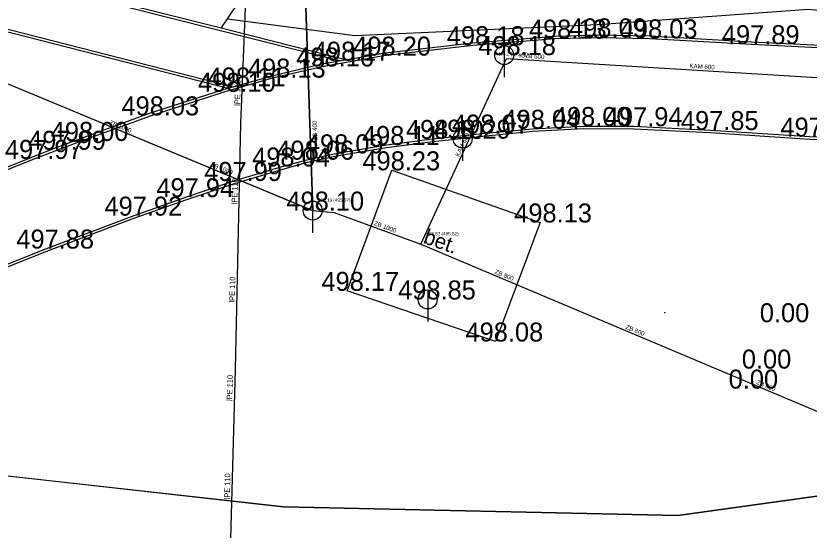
# Model space of a CAD drawing. Extents: x -669642 to -669119, y -1131006 to -1130466.
# Drawn here: x -669544 to -669512.68, y -1130620.5 to -1130600.19 of the extents above; entities that cross this region are included whole.
import ezdxf

# ---------------------------------------------------------------- set-up
doc = ezdxf.new("R2010")
doc.units = 0
for name, color, linetype in [('G_Bod_tecka', 7, 'Continuous'), ('G_Bod_vyska', 7, 'Continuous'), ('G_Breh_Teren', 7, 'Continuous'), ('G_Cesty_Schody', 7, 'Continuous'), ('G_Plochy_zpevnene', 7, 'Continuous'), ('G_Popisy_povrchu', 7, 'Continuous'), ('G_Site-kanalizace', 7, 'Continuous'), ('G_Vyskopis-bod_terenu', 7, 'Continuous'), ('G_Z_ELsilove_podz_kotovane', 7, 'Continuous'), ('G_Z_KANAL_podz_kotovane', 7, 'Continuous'), ('G_Z_SPOJE_podz_kotovane', 7, 'Continuous'), ('G_Z_VODA_podz_kotovane', 7, 'Continuous'), ('Vrstva 10', 7, 'Continuous'), ('Vrstva 12', 7, 'Continuous'), ('Vrstva 2', 7, 'Continuous'), ('Vrstva 26', 7, 'Continuous'), ('Vrstva 3', 7, 'Continuous'), ('Vrstva 4', 7, 'Continuous'), ('Vrstva 8', 7, 'Continuous')]:
    doc.layers.add(name, color=color, linetype=linetype)

msp = doc.modelspace()

# ---------------------------------------------------------------- linework, layer by layer
at = {"layer": 'G_Bod_tecka'}
for p, q in [((-669522.72, -1130601.09), (-669522.72, -1130601.09)), ((-669520.97, -1130601.04), (-669520.97, -1130601.04)), ((-669518.97, -1130601.08), (-669518.97, -1130601.08)), ((-669514.96, -1130601.31), (-669514.96, -1130601.31)), ((-669525.96, -1130601.35), (-669525.96, -1130601.35)), ((-669529.49, -1130601.76), (-669529.49, -1130601.76)), ((-669524.72, -1130601.74), (-669524.72, -1130601.74)), ((-669531.9, -1130602.19), (-669531.9, -1130602.19)), ((-669531.26, -1130601.96), (-669531.26, -1130601.96)), ((-669533.81, -1130602.63), (-669533.81, -1130602.63)), ((-669535.77, -1130603.19), (-669535.77, -1130603.19)), ((-669535.46, -1130602.98), (-669535.46, -1130602.98)), ((-669538.64, -1130604.12), (-669538.64, -1130604.12)), ((-669523.6, -1130604.65), (-669523.6, -1130604.65)), ((-669521.59, -1130604.54), (-669521.59, -1130604.54)), ((-669519.59, -1130604.55), (-669519.59, -1130604.55)), ((-669516.59, -1130604.7), (-669516.59, -1130604.7)), ((-669527.55, -1130605.05), (-669527.55, -1130605.05)), ((-669526.36, -1130605.04), (-669526.36, -1130605.04)), ((-669525.59, -1130604.84), (-669525.59, -1130604.84)), ((-669541.41, -1130605.13), (-669541.41, -1130605.13)), ((-669529.37, -1130605.29), (-669529.37, -1130605.29)), ((-669542.34, -1130605.48), (-669542.34, -1130605.48)), ((-669531.36, -1130605.62), (-669531.36, -1130605.62)), ((-669543.27, -1130605.84), (-669543.27, -1130605.84)), ((-669532.51, -1130605.87), (-669532.51, -1130605.87)), ((-669533.49, -1130606.14), (-669533.49, -1130606.14)), ((-669529.15, -1130606.29), (-669529.15, -1130606.29)), ((-669535.39, -1130606.71), (-669535.39, -1130606.71)), ((-669537.28, -1130607.35), (-669537.28, -1130607.35)), ((-669532.28, -1130607.88), (-669532.28, -1130607.88)), ((-669539.33, -1130608.08), (-669539.33, -1130608.08)), ((-669523.3, -1130608.35), (-669523.3, -1130608.35)), ((-669542.81, -1130609.38), (-669542.81, -1130609.38)), ((-669530.92, -1130611.05), (-669530.92, -1130611.05)), ((-669527.74, -1130611.39), (-669527.74, -1130611.39)), ((-669513.85, -1130612.29), (-669513.85, -1130612.29)), ((-669525.06, -1130613.05), (-669525.06, -1130613.05)), ((-669514.56, -1130614.12), (-669514.56, -1130614.12)), ((-669515.08, -1130614.91), (-669515.08, -1130614.91))]:
    msp.add_line(p, q, dxfattribs=at)
at = {"layer": 'G_Breh_Teren'}
msp.add_lwpolyline([(-669535.64, -1130600.31), (-669530.61, -1130600.97), (-669521.04, -1130600.53), (-669512.71, -1130599.93), (-669495.59, -1130601.6), (-669485.9, -1130600.87), (-669475.24, -1130600.84), (-669462.05, -1130599.84), (-669445.96, -1130598.71)], dxfattribs=at)
at = {"layer": 'G_Cesty_Schody'}
for p, q in [((-669551.46, -1130598.89), (-669535.42, -1130602.99)), ((-669531.22, -1130601.97), (-669543.59, -1130598.84))]:
    msp.add_line(p, q, dxfattribs=at)
for points in [[(-669535.89, -1130600.68), (-669535.64, -1130600.31), (-669533.31, -1130596.83), (-669531.33, -1130594.69)], [(-669529.49, -1130601.76), (-669525.96, -1130601.35), (-669522.72, -1130601.09), (-669520.97, -1130601.04), (-669518.97, -1130601.08), (-669514.96, -1130601.31), (-669509.97, -1130601.56), (-669504.98, -1130601.73), (-669501.99, -1130601.84)], [(-669554.56, -1130610.2), (-669553.51, -1130609.9), (-669552.56, -1130609.61), (-669550.66, -1130608.88), (-669549.11, -1130608.23), (-669546.06, -1130606.95), (-669543.27, -1130605.84), (-669542.34, -1130605.48), (-669541.41, -1130605.13), (-669538.64, -1130604.12), (-669535.77, -1130603.19), (-669533.81, -1130602.63), (-669531.9, -1130602.19), (-669529.49, -1130601.76)], [(-669525.59, -1130604.84), (-669523.6, -1130604.65), (-669521.59, -1130604.54), (-669519.59, -1130604.55), (-669516.59, -1130604.7), (-669512.65, -1130604.96), (-669509.65, -1130605.09), (-669504.66, -1130605.28), (-669501.67, -1130605.36), (-669498.67, -1130605.43)], [(-669553.83, -1130613.07), (-669553.34, -1130612.95), (-669550.44, -1130612.21), (-669548.52, -1130611.6), (-669546.61, -1130610.9), (-669542.81, -1130609.39), (-669539.33, -1130608.08), (-669537.28, -1130607.35), (-669535.39, -1130606.71), (-669533.49, -1130606.14), (-669532.51, -1130605.87), (-669531.36, -1130605.62), (-669529.37, -1130605.29), (-669527.55, -1130605.05), (-669525.59, -1130604.84)]]:
    msp.add_lwpolyline(points, dxfattribs=at)
at = {"layer": 'G_Plochy_zpevnene'}
for p, q in [((-669551.48, -1130598.99), (-669535.61, -1130603.05)), ((-669514.96, -1130601.21), (-669509.96, -1130601.46)), ((-669530.92, -1130611.05), (-669529.15, -1130606.29)), ((-669529.15, -1130606.29), (-669523.3, -1130608.35)), ((-669523.3, -1130608.35), (-669525.06, -1130613.05)), ((-669525.06, -1130613.05), (-669530.92, -1130611.05))]:
    msp.add_line(p, q, dxfattribs=at)
for points in [[(-669530.98, -1130601.93), (-669535.89, -1130600.68), (-669542.01, -1130599.13), (-669543.57, -1130598.74)], [(-669529.51, -1130601.66), (-669525.97, -1130601.25), (-669522.72, -1130600.99), (-669520.97, -1130600.94), (-669518.96, -1130600.98), (-669514.96, -1130601.21)], [(-669554.58, -1130610.11), (-669553.54, -1130609.81), (-669552.6, -1130609.51), (-669550.69, -1130608.78), (-669549.15, -1130608.14), (-669546.1, -1130606.86), (-669543.3, -1130605.74), (-669542.37, -1130605.38), (-669541.45, -1130605.03), (-669538.68, -1130604.02), (-669535.8, -1130603.1), (-669535.61, -1130603.05), (-669535.42, -1130602.99), (-669533.84, -1130602.54), (-669531.92, -1130602.09), (-669531.22, -1130601.97), (-669530.98, -1130601.93), (-669529.51, -1130601.66)], [(-669525.58, -1130604.94), (-669523.59, -1130604.75), (-669521.59, -1130604.64), (-669519.59, -1130604.65), (-669516.6, -1130604.8), (-669512.66, -1130605.06), (-669509.65, -1130605.19), (-669504.66, -1130605.38), (-669501.67, -1130605.46), (-669498.67, -1130605.53)], [(-669553.81, -1130613.17), (-669553.32, -1130613.05), (-669550.41, -1130612.31), (-669548.49, -1130611.69), (-669546.57, -1130610.99), (-669542.77, -1130609.48), (-669539.3, -1130608.17), (-669537.25, -1130607.44), (-669535.36, -1130606.81), (-669533.46, -1130606.24), (-669532.49, -1130605.97), (-669531.34, -1130605.72), (-669529.36, -1130605.39), (-669527.54, -1130605.15), (-669525.58, -1130604.94)]]:
    msp.add_lwpolyline(points, dxfattribs=at)
at = {"layer": 'G_Site-kanalizace'}
for p, q in [((-669524.72, -1130601.365), (-669524.72, -1130602.615)), ((-669526.36, -1130604.665), (-669526.36, -1130605.915)), ((-669532.28, -1130607.505), (-669532.28, -1130608.755)), ((-669527.74, -1130611.015), (-669527.74, -1130612.265))]:
    msp.add_line(p, q, dxfattribs=at)
for centre in [(-669524.72, -1130601.74), (-669526.36, -1130605.04), (-669532.28, -1130607.88), (-669527.74, -1130611.39)]:
    msp.add_circle(centre, 0.375, dxfattribs=at)
at = {"layer": 'G_Vyskopis-bod_terenu'}
for p, q in [((-669518.39, -1130611.9), (-669518.37, -1130611.9)), ((-669518.38, -1130611.885), (-669518.38, -1130611.9)), ((-669518.38, -1130611.915), (-669518.38, -1130611.9))]:
    msp.add_line(p, q, dxfattribs=at)
at = {"layer": 'G_Z_ELsilove_podz_kotovane'}
msp.add_lwpolyline([(-669361.05, -1130601.573), (-669379.16, -1130605.127), (-669389.835, -1130606.37), (-669410.737, -1130607.282), (-669429.103, -1130607.556), (-669448.56, -1130608.472), (-669462.605, -1130610.715), (-669483.551, -1130613.324), (-669493.168, -1130614.667), (-669500.511, -1130615.974), (-669506.682, -1130618.155), (-669508.403, -1130618.601), (-669517.863, -1130619.924), (-669533.435, -1130619.583), (-669546.713, -1130618.107)], dxfattribs=at)
at = {"layer": 'G_Z_KANAL_podz_kotovane'}
for p, q in [((-669534.11, -1130555.13), (-669532.28, -1130607.88)), ((-669568.6, -1130592.78), (-669532.28, -1130607.88)), ((-669528.01, -1130609.21), (-669524.63, -1130601.88)), ((-669524.63, -1130601.88), (-669484.69, -1130604.31)), ((-669528.01, -1130609.21), (-669491.11, -1130624.79))]:
    msp.add_line(p, q, dxfattribs=at)
msp.add_lwpolyline([(-669532.28, -1130607.88), (-669531.43, -1130607.95), (-669528.01, -1130609.21)], dxfattribs=at)
at = {"layer": 'G_Z_SPOJE_podz_kotovane'}
msp.add_lwpolyline([(-669548.523, -1130617.885), (-669533.435, -1130619.583), (-669517.863, -1130619.924), (-669508.403, -1130618.601), (-669506.682, -1130618.155), (-669500.511, -1130615.974), (-669493.168, -1130614.667), (-669483.551, -1130613.324), (-669462.605, -1130610.715), (-669448.56, -1130608.472), (-669429.103, -1130607.556), (-669410.737, -1130607.282), (-669389.835, -1130606.37), (-669379.16, -1130605.127), (-669361.05, -1130601.573)], dxfattribs=at)
msp.add_lwpolyline([(-669548.523, -1130617.885), (-669533.435, -1130619.583), (-669517.863, -1130619.924), (-669508.403, -1130618.601), (-669506.682, -1130618.155), (-669500.511, -1130615.974), (-669493.168, -1130614.667), (-669483.551, -1130613.324), (-669462.605, -1130610.715), (-669448.56, -1130608.472), (-669429.103, -1130607.556), (-669410.737, -1130607.282), (-669389.835, -1130606.37), (-669379.16, -1130605.127), (-669361.05, -1130601.573)], dxfattribs=at)
at = {"layer": 'G_Z_VODA_podz_kotovane'}
msp.add_lwpolyline([(-669535.82, -1130632.78), (-669535.8, -1130632.43), (-669535.6, -1130624.19), (-669535.33, -1130614.15), (-669535.11, -1130604.43), (-669534.95, -1130600.22), (-669534.74, -1130594.27), (-669534.72, -1130593.93)], dxfattribs=at)
at = {"layer": 'Vrstva 10'}
msp.add_line((-669534.105, -1130555.135), (-669532.275, -1130607.883), dxfattribs=at)
at = {"layer": 'Vrstva 12'}
for p, q in [((-669568.603, -1130592.785), (-669532.275, -1130607.883)), ((-669528.008, -1130609.212), (-669524.63, -1130601.88)), ((-669524.63, -1130601.88), (-669484.69, -1130604.31)), ((-669528.008, -1130609.212), (-669491.115, -1130624.788))]:
    msp.add_line(p, q, dxfattribs=at)
msp.add_lwpolyline([(-669532.275, -1130607.883), (-669531.434, -1130607.952), (-669528.008, -1130609.212)], dxfattribs=at)
at = {"layer": 'Vrstva 26'}
msp.add_lwpolyline([(-669535.819, -1130632.776), (-669535.799, -1130632.427), (-669535.6, -1130624.19), (-669535.33, -1130614.15), (-669535.11, -1130604.43), (-669534.95, -1130600.22), (-669534.74, -1130594.27), (-669534.72, -1130593.93)], dxfattribs=at)
at = {"layer": 'Vrstva 8'}
for p, q in [((-669524.63, -1130601.88), (-669524.63, -1130601.88)), ((-669532.275, -1130607.883), (-669532.275, -1130607.883)), ((-669528.008, -1130609.212), (-669528.008, -1130609.212))]:
    msp.add_line(p, q, dxfattribs=at)

# ---------------------------------------------------------------- texts
at = {"layer": 'G_Bod_vyska'}
for s, p in [('498.13', (-669523.744, -1130601.09)), ('498.09', (-669522.16, -1130601.04)), ('498.03', (-669520.158, -1130601.08)), ('498.18', (-669526.984, -1130601.35)), ('497.89', (-669516.128, -1130601.31)), ('498.20', (-669530.678, -1130601.76)), ('498.18', (-669525.744, -1130601.74)), ('498.17', (-669532.274, -1130601.96)), ('498.16', (-669532.928, -1130602.19)), ('498.13', (-669534.834, -1130602.63)), ('498.11', (-669536.423, -1130602.98)), ('498.10', (-669536.806, -1130603.19)), ('498.03', (-669539.828, -1130604.12)), ('498.00', (-669522.799, -1130604.54)), ('497.94', (-669520.748, -1130604.55)), ('498.07', (-669526.778, -1130604.84)), ('498.04', (-669524.788, -1130604.65)), ('497.85', (-669517.746, -1130604.7)), ('498.00', (-669542.619, -1130605.13)), ('498.10', (-669528.596, -1130605.05)), ('498.29', (-669527.528, -1130605.04)), ('497.72', (-669513.816, -1130604.96)), ('497.99', (-669543.51, -1130605.48)), ('498.11', (-669530.333, -1130605.29)), ('497.97', (-669544.428, -1130605.84)), ('498.09', (-669532.55, -1130605.62)), ('498.04', (-669534.668, -1130606.14)), ('498.06', (-669533.711, -1130605.87)), ('498.23', (-669530.316, -1130606.29)), ('497.99', (-669536.56, -1130606.71)), ('497.94', (-669538.448, -1130607.35)), ('498.10', (-669533.316, -1130607.88)), ('497.92', (-669540.498, -1130608.08)), ('498.13', (-669524.324, -1130608.35)), ('497.88', (-669543.976, -1130609.38)), ('498.17', (-669531.934, -1130611.05)), ('498.85', (-669528.906, -1130611.39)), ('0.00', (-669514.63, -1130612.29)), ('498.08', (-669526.248, -1130613.05)), ('0.00', (-669515.34, -1130614.12)), ('0.00', (-669515.86, -1130614.91))]:
    msp.add_text(s, height=0.75, dxfattribs=at).set_placement(p)
at = {"layer": 'G_Popisy_povrchu'}
msp.add_text('bet.', height=0.6, rotation=340.5692, dxfattribs=at).set_placement((-669527.95, -1130609.154))
at = {"layer": 'Vrstva 2'}
for s, p in [('498.2 (495.46)', (-669524.968, -1130601.758)), ('498.13 (495.67)', (-669532.069, -1130607.53)), ('498.82 (495.62)', (-669527.802, -1130608.859))]:
    msp.add_text(s, height=0.13163, dxfattribs=at).set_placement(p)
at = {"layer": 'Vrstva 3'}
for s, rotation, p in [('KAM 600', 356.522, (-669524.131, -1130601.839)), ('KAM 600', 356.524, (-669517.412, -1130602.248)), ('ZB 1000', 337.4623, (-669540.32, -1130604.463)), ('ZB 400', 92.0295, (-669532.095, -1130605.105)), ('KAM 600', 65.2765, (-669526.499, -1130605.768)), ('ZB 1000', 337.4332, (-669536.324, -1130606.123)), ('ZB 1000', 339.8032, (-669529.879, -1130608.448)), ('ZB 800', 337.0866, (-669525.109, -1130610.359)), ('ZB 800', 337.1368, (-669519.944, -1130612.54)), ('ZB 800', 337.1053, (-669514.78, -1130614.72))]:
    msp.add_text(s, height=0.1755, rotation=rotation, dxfattribs=at).set_placement(p)
at = {"layer": 'Vrstva 4'}
for rotation, p in [(87.9202, (-669535.155, -1130603.746)), (88.623, (-669535.261, -1130607.631)), (88.623, (-669535.358, -1130611.516)), (88.6536, (-669535.455, -1130615.401)), (88.6233, (-669535.552, -1130619.286))]:
    msp.add_text('lPE 110', height=0.2194, rotation=rotation, dxfattribs=at).set_placement(p)

doc.saveas('drawing.dxf')
